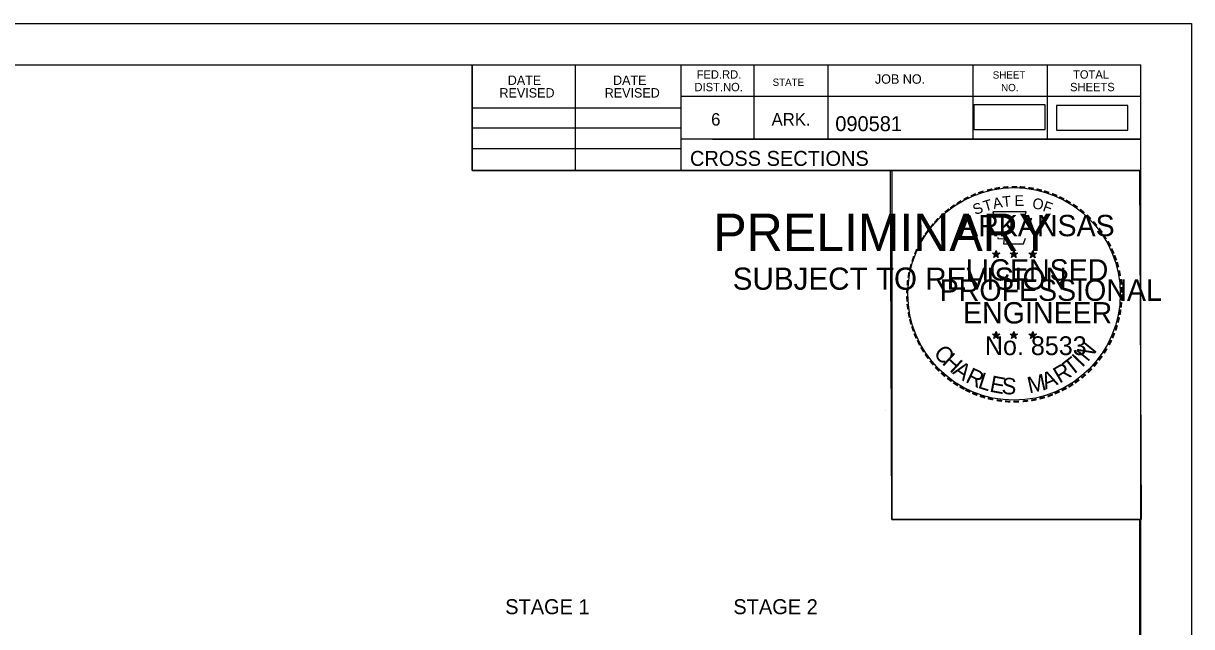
# Model space of a CAD drawing. Extents: x 1322838 to 1324533, y 339903 to 351025.
# Drawn here: x 1323757.2 to 1323866.6, y 349262.1 to 349318.6 of the extents above; entities that cross this region are included whole.
import ezdxf

# ---------------------------------------------------------------- set-up
doc = ezdxf.new("R2010")
doc.units = 0
for name, color, linetype in [('R_Axis Annot', 7, 'Continuous'), ('R_Border', 7, 'Continuous'), ('R_Border PE', 7, 'Continuous'), ('R_Border Prem', 7, 'Continuous'), ('R_Drive', 7, 'Continuous'), ('R_No Plot', 7, 'Continuous')]:
    doc.layers.add(name, color=color, linetype=linetype)

msp = doc.modelspace()

# ---------------------------------------------------------------- linework, layer by layer
at = {"layer": 'R_Border'}
for p, q in [((1323545.72, 349314.68), (1323861.9, 349314.68)), ((1323799.26, 349304.8), (1323799.26, 349314.68)), ((1323808.94, 349304.8), (1323808.94, 349314.68)), ((1323818.8, 349314.68), (1323818.8, 349304.8)), ((1323825.64, 349314.68), (1323825.64, 349307.74)), ((1323832.58, 349314.68), (1323832.58, 349307.74)), ((1323846.16, 349314.68), (1323846.16, 349307.74)), ((1323853.1, 349314.68), (1323853.1, 349307.74)), ((1323861.9, 349109.22), (1323861.9, 349314.68)), ((1323861.9, 349311.74), (1323818.8, 349311.74)), ((1323861.9, 349311.76), (1323861.9, 349311.76)), ((1323799.26, 349310.66), (1323818.8, 349310.66)), ((1323799.26, 349308.8), (1323818.8, 349308.8)), ((1323861.9, 349307.74), (1323818.8, 349307.74)), ((1323821.76, 349307.74), (1323861.9, 349307.74)), ((1323799.26, 349306.86), (1323818.8, 349306.86)), ((1323861.9, 349304.8), (1323799.26, 349304.8))]:
    msp.add_line(p, q, dxfattribs=at)
at = {"layer": 'R_Border PE'}
for p, q in [((1323847.98, 349297.05), (1323848.33, 349296.94)), ((1323847.98, 349297.05), (1323848.23, 349297.01)), ((1323847.98, 349297.05), (1323848.22, 349296.93)), ((1323848.11, 349296.65), (1323848.33, 349296.94)), ((1323848.11, 349296.65), (1323848.24, 349296.89)), ((1323848.11, 349296.65), (1323848.33, 349296.86)), ((1323848.33, 349297.31), (1323848.29, 349297.06)), ((1323848.33, 349296.94), (1323848.33, 349297.31)), ((1323848.33, 349297.31), (1323848.38, 349297.06)), ((1323848.68, 349297.05), (1323848.33, 349296.94)), ((1323848.54, 349296.65), (1323848.33, 349296.94)), ((1323848.54, 349296.65), (1323848.33, 349296.86)), ((1323848.68, 349297.05), (1323848.39, 349297)), ((1323848.54, 349296.65), (1323848.41, 349296.94)), ((1323848.68, 349297.05), (1323848.47, 349296.95)), ((1323849.65, 349297.05), (1323850, 349296.94)), ((1323849.65, 349297.05), (1323849.9, 349297.01)), ((1323849.65, 349297.05), (1323849.89, 349296.93)), ((1323849.78, 349296.65), (1323850, 349296.94)), ((1323849.78, 349296.65), (1323849.91, 349296.89)), ((1323849.78, 349296.65), (1323850, 349296.86)), ((1323850, 349297.31), (1323849.96, 349297.06)), ((1323850, 349296.94), (1323850, 349297.31)), ((1323850, 349297.31), (1323850.05, 349297.06)), ((1323850.35, 349297.05), (1323850, 349296.94)), ((1323850.21, 349296.65), (1323850, 349296.94)), ((1323850.21, 349296.65), (1323850, 349296.86)), ((1323850.35, 349297.05), (1323850.06, 349297)), ((1323850.21, 349296.65), (1323850.08, 349296.94)), ((1323850.35, 349297.05), (1323850.14, 349296.95)), ((1323851.41, 349297.04), (1323851.76, 349296.93)), ((1323851.41, 349297.04), (1323851.67, 349297)), ((1323851.41, 349297.04), (1323851.65, 349296.92)), ((1323851.55, 349296.63), (1323851.76, 349296.93)), ((1323851.55, 349296.63), (1323851.67, 349296.88)), ((1323851.55, 349296.63), (1323851.76, 349296.85)), ((1323851.76, 349297.3), (1323851.72, 349297.04)), ((1323851.76, 349296.93), (1323851.76, 349297.3)), ((1323851.76, 349297.3), (1323851.81, 349297.05)), ((1323852.11, 349297.04), (1323851.76, 349296.93)), ((1323851.98, 349296.63), (1323851.76, 349296.93)), ((1323851.98, 349296.63), (1323851.76, 349296.85)), ((1323852.11, 349297.04), (1323851.82, 349296.99)), ((1323851.98, 349296.63), (1323851.84, 349296.92)), ((1323852.11, 349297.04), (1323851.91, 349296.94)), ((1323847.98, 349289.48), (1323848.33, 349289.37)), ((1323847.98, 349289.48), (1323848.23, 349289.44)), ((1323847.98, 349289.48), (1323848.21, 349289.36)), ((1323848.11, 349289.07), (1323848.33, 349289.37)), ((1323848.11, 349289.07), (1323848.24, 349289.32)), ((1323848.11, 349289.07), (1323848.32, 349289.29)), ((1323848.33, 349289.73), (1323848.28, 349289.48)), ((1323848.54, 349289.07), (1323848.32, 349289.29)), ((1323848.33, 349289.37), (1323848.33, 349289.73)), ((1323848.33, 349289.73), (1323848.37, 349289.48)), ((1323848.67, 349289.48), (1323848.33, 349289.37)), ((1323848.54, 349289.07), (1323848.33, 349289.37)), ((1323848.67, 349289.48), (1323848.39, 349289.43)), ((1323848.54, 349289.07), (1323848.4, 349289.36)), ((1323848.67, 349289.48), (1323848.47, 349289.38)), ((1323849.65, 349289.48), (1323849.99, 349289.37)), ((1323849.65, 349289.48), (1323849.9, 349289.44)), ((1323849.65, 349289.48), (1323849.88, 349289.36)), ((1323849.78, 349289.07), (1323849.99, 349289.37)), ((1323849.78, 349289.07), (1323849.9, 349289.32)), ((1323849.78, 349289.07), (1323849.99, 349289.29)), ((1323849.99, 349289.73), (1323849.95, 349289.48)), ((1323849.99, 349289.37), (1323849.99, 349289.73)), ((1323849.99, 349289.73), (1323850.04, 349289.48)), ((1323850.34, 349289.48), (1323849.99, 349289.37)), ((1323850.21, 349289.07), (1323849.99, 349289.37)), ((1323850.21, 349289.07), (1323849.99, 349289.29)), ((1323850.34, 349289.48), (1323850.06, 349289.43)), ((1323850.21, 349289.07), (1323850.07, 349289.36)), ((1323850.34, 349289.48), (1323850.14, 349289.38)), ((1323851.41, 349289.47), (1323851.76, 349289.36)), ((1323851.41, 349289.47), (1323851.67, 349289.43)), ((1323851.41, 349289.47), (1323851.65, 349289.35)), ((1323851.55, 349289.06), (1323851.76, 349289.36)), ((1323851.55, 349289.06), (1323851.67, 349289.31)), ((1323851.55, 349289.06), (1323851.76, 349289.28)), ((1323851.76, 349289.72), (1323851.72, 349289.47)), ((1323851.76, 349289.36), (1323851.76, 349289.72)), ((1323851.76, 349289.72), (1323851.81, 349289.47)), ((1323852.11, 349289.47), (1323851.76, 349289.36)), ((1323851.97, 349289.06), (1323851.76, 349289.36)), ((1323851.97, 349289.06), (1323851.76, 349289.28)), ((1323852.11, 349289.47), (1323851.82, 349289.42)), ((1323851.97, 349289.06), (1323851.84, 349289.35)), ((1323852.11, 349289.47), (1323851.9, 349289.37))]:
    msp.add_line(p, q, dxfattribs=at)
for points in [[(1323848.02, 349300.93), (1323848.29, 349300.1)], [(1323851.53, 349300.01), (1323851.67, 349300.29), (1323850.99, 349300.27), (1323851.14, 349300.93), (1323848.02, 349300.93)], [(1323848.51, 349298.51), (1323848.51, 349298.42), (1323849.08, 349298.4), (1323849.02, 349297.93), (1323850.89, 349297.93), (1323851.09, 349298.47)], [(1323848.33, 349297.31), (1323848.54, 349296.65), (1323847.98, 349297.05), (1323848.68, 349297.05), (1323848.11, 349296.65), (1323848.33, 349297.31)], [(1323850, 349297.31), (1323850.21, 349296.65), (1323849.65, 349297.05), (1323850.35, 349297.05), (1323849.78, 349296.65), (1323850, 349297.31)], [(1323851.76, 349297.3), (1323851.98, 349296.63), (1323851.41, 349297.04), (1323852.11, 349297.04), (1323851.55, 349296.63), (1323851.76, 349297.3)], [(1323848.33, 349289.73), (1323848.54, 349289.07), (1323847.98, 349289.48), (1323848.67, 349289.48), (1323848.11, 349289.07), (1323848.33, 349289.73)], [(1323849.99, 349289.73), (1323850.21, 349289.07), (1323849.65, 349289.48), (1323850.34, 349289.48), (1323849.78, 349289.07), (1323849.99, 349289.73)], [(1323851.76, 349289.72), (1323851.97, 349289.06), (1323851.41, 349289.47), (1323852.11, 349289.47), (1323851.55, 349289.06), (1323851.76, 349289.72)]]:
    msp.add_lwpolyline(points, dxfattribs=at)
for centre, radius in [((1323848.33, 349296.94), 0.172), ((1323848.33, 349296.94), 0.145), ((1323848.33, 349296.94), 0.116), ((1323848.33, 349296.94), 0.0991), ((1323848.33, 349296.94), 0.0747), ((1323848.33, 349296.94), 0.0495), ((1323848.33, 349296.94), 0.0296), ((1323850, 349296.94), 0.172), ((1323850, 349296.94), 0.145), ((1323850, 349296.94), 0.116), ((1323850, 349296.94), 0.0991), ((1323850, 349296.94), 0.0747), ((1323850, 349296.94), 0.0495), ((1323850, 349296.94), 0.0296), ((1323851.76, 349296.93), 0.172), ((1323851.76, 349296.93), 0.145), ((1323851.76, 349296.93), 0.116), ((1323851.76, 349296.93), 0.0991), ((1323851.76, 349296.93), 0.0747), ((1323851.76, 349296.93), 0.0495), ((1323851.76, 349296.93), 0.0296), ((1323848.32, 349289.37), 0.172), ((1323848.32, 349289.37), 0.145), ((1323848.32, 349289.37), 0.116), ((1323848.32, 349289.37), 0.0991), ((1323848.32, 349289.37), 0.0747), ((1323848.32, 349289.37), 0.0495), ((1323848.32, 349289.37), 0.0296), ((1323849.99, 349289.37), 0.172), ((1323849.99, 349289.37), 0.145), ((1323849.99, 349289.37), 0.116), ((1323849.99, 349289.37), 0.0991), ((1323849.99, 349289.37), 0.0747), ((1323849.99, 349289.37), 0.0495), ((1323849.99, 349289.37), 0.0296), ((1323851.76, 349289.36), 0.172), ((1323851.76, 349289.36), 0.145), ((1323851.76, 349289.36), 0.116), ((1323851.76, 349289.36), 0.0991), ((1323851.76, 349289.36), 0.0747), ((1323851.76, 349289.36), 0.0495), ((1323851.76, 349289.36), 0.0296)]:
    msp.add_circle(centre, radius, dxfattribs=at)
at = {"layer": 'R_Drive'}
for points in [[(1323846.25, 349308.65), (1323852.94, 349308.65), (1323852.94, 349310.96), (1323846.25, 349310.96)], [(1323854, 349308.57), (1323860.68, 349308.57), (1323860.68, 349310.88), (1323854, 349310.88)]]:
    msp.add_lwpolyline(points, close=True, dxfattribs=at)
at = {"layer": 'R_No Plot'}
for p, q in [((1323533.31, 349318.57), (1323866.65, 349318.57)), ((1323837.93, 349282.34), (1323837.93, 349282.34))]:
    msp.add_line(p, q, dxfattribs=at)
for points in [[(1323533.31, 349318.57), (1323866.65, 349318.57), (1323866.65, 349105.24), (1323533.31, 349105.24)], [(1323779.64, 349314.68), (1323799.26, 349314.68), (1323799.26, 349304.8), (1323815.37, 349304.8), (1323838.57, 349304.8), (1323838.57, 349272.13), (1323861.77, 349272.13), (1323861.9, 349109.22), (1323545.72, 349109.22), (1323545.72, 349314.68)], [(1323838.43, 349304.8), (1323861.77, 349304.8), (1323861.91, 349272.13), (1323838.57, 349272.13)]]:
    msp.add_lwpolyline(points, close=True, dxfattribs=at)
msp.add_circle((1323850.01, 349293.24), 9.95, dxfattribs=at)

# ---------------------------------------------------------------- texts
at = {"layer": 'R_Axis Annot'}
for s, p in [('STAGE 1', (1323802.35, 349263.25)), ('STAGE 2', (1323823.72, 349263.25))]:
    msp.add_text(s, height=1.4, dxfattribs=at).set_placement(p)
at = {"layer": 'R_Border'}
for s, height, p in [('FED.RD.', 0.782, (1323820.28, 349313.4)), ('SHEET', 0.684, (1323848.02, 349313.4)), ('TOTAL', 0.782, (1323855.54, 349313.4)), ('DATE', 0.879, (1323802.59, 349312.81)), ('DATE', 0.879, (1323812.45, 349312.81)), ('DIST.NO.', 0.782, (1323820.08, 349312.22)), ('STATE', 0.684, (1323827.4, 349312.72)), ('JOB NO.', 0.879, (1323836.98, 349312.92)), ('SHEETS', 0.782, (1323855.26, 349312.22)), ('REVISED', 0.879, (1323801.81, 349311.63)), ('REVISED', 0.879, (1323811.67, 349311.63)), ('NO.', 0.684, (1323848.8, 349312.22)), ('6', 1.17, (1323821.64, 349309)), ('ARK.', 1.172, (1323827.3, 349309)), ('090581', 1.4, (1323833.27, 349308.48)), ('CROSS SECTIONS', 1.4, (1323819.66, 349305.23))]:
    msp.add_text(s, height=height, rotation=360, dxfattribs=at).set_placement(p)
at = {"layer": 'R_Border PE'}
for s, height, rotation, p in [('-', 1.6, 13.6301, (1323847.52, 349302.3)), ('-', 1.6, 10.2193, (1323848.2, 349302.46)), ('-', 1.6, 5.8968, (1323848.93, 349302.57)), ('-', 1.6, 0.1862, (1323849.7, 349302.64)), ('-', 1.6, 357.743, (1323850.42, 349302.63)), ('-', 1.6, 352.1617, (1323851.17, 349302.57)), ('-', 1.6, 347.2049, (1323851.88, 349302.46)), ('-', 1.6, 34.0636, (1323844.91, 349301.1)), ('-', 1.6, 28.7918, (1323845.5, 349301.47)), ('-', 1.6, 24.3072, (1323846.14, 349301.79)), ('-', 1.6, 19.1761, (1323846.77, 349302.06)), ('T', 1, 16.4036, (1323847.29, 349300.94)), ('A', 1, 11.2132, (1323848.12, 349301.19)), ('T', 1, 6.0228, (1323848.97, 349301.36)), ('E', 1, 0.8323, (1323850.07, 349301.47)), ('O', 1, 350.4515, (1323851.67, 349301.26)), ('-', 1.6, 342.3362, (1323852.52, 349302.31)), ('-', 1.6, 337.8551, (1323853.25, 349302.08)), ('-', 1.6, 334.1211, (1323853.89, 349301.81)), ('-', 1.6, 329.6409, (1323854.46, 349301.53)), ('-', 1.6, 38.9507, (1323843.85, 349300.33)), ('-', 1.6, 36.2317, (1323844.33, 349300.71)), ('S', 1, 21.594, (1323846.38, 349300.61)), ('F', 1, 340.0707, (1323852.63, 349301.03)), ('-', 1.6, 325.8627, (1323855.11, 349301.17)), ('-', 1.6, 320.5297, (1323855.72, 349300.74)), ('-', 1.6, 50.6142, (1323842.57, 349298.95)), ('-', 1.6, 48.423, (1323842.97, 349299.43)), ('-', 1.6, 42.9622, (1323843.42, 349299.91)), ('ARKANSAS', 2, 360, (1323844.87, 349298.64)), ('-', 1.6, 315.5786, (1323856.32, 349300.25)), ('-', 1.6, 309.8797, (1323856.89, 349299.7)), ('-', 1.6, 58.0706, (1323841.83, 349297.85)), ('-', 1.6, 54.2325, (1323842.15, 349298.38)), ('-', 1.6, 306.6522, (1323857.41, 349299.1)), ('-', 1.4, 303.6753, (1323857.9, 349298.53)), ('-', 1.6, 62.8713, (1323841.52, 349297.24)), ('-', 1.6, 299.6684, (1323858.22, 349297.93)), ('-', 1.6, 72.3945, (1323841.04, 349296)), ('-', 1.6, 67.7743, (1323841.26, 349296.63)), ('DWB', 0.01, 360, (1323848.32, 349296.94)), ('DWB', 0.01, 360, (1323849.99, 349296.94)), ('DWB', 0.01, 360, (1323851.75, 349296.93)), ('-', 1.6, 294.6628, (1323858.54, 349297.31)), ('-', 1.6, 290.5728, (1323858.8, 349296.74)), ('-', 1.6, 75.461, (1323840.84, 349295.29)), ('LICENSED', 2, 360, (1323845.47, 349294.49)), ('-', 1.6, 285.1233, (1323859.03, 349296.16)), ('-', 1.6, 280.5493, (1323859.23, 349295.42)), ('-', 1.6, 85.1863, (1323840.63, 349293.88)), ('-', 1.6, 81.2013, (1323840.71, 349294.57)), ('PROFESSIONAL', 2, 360, (1323843.05, 349292.59)), ('-', 1.6, 276.5962, (1323859.39, 349294.65)), ('-', 1.6, 89.0622, (1323840.61, 349293.18)), ('-', 1.6, 274.3301, (1323859.45, 349293.93)), ('-', 1.6, 94.1959, (1323840.64, 349292.46)), ('-', 1.6, 98.9479, (1323840.72, 349291.79)), ('ENGINEER', 2, 360, (1323845.24, 349290.47)), ('-', 1.6, 263.5172, (1323859.47, 349292.63)), ('-', 1.6, 269.9407, (1323859.49, 349293.29)), ('-', 1.6, 101.7149, (1323840.85, 349291.06)), ('-', 1.6, 255.7626, (1323859.29, 349291.3)), ('-', 1.6, 260.9953, (1323859.4, 349291.97)), ('-', 1.6, 105.4578, (1323841.01, 349290.46)), ('-', 1.6, 109.0874, (1323841.23, 349289.83)), ('-', 1.6, 252.8681, (1323859.11, 349290.58)), ('-', 1.6, 114.0643, (1323841.48, 349289.23)), ('-', 1.6, 115.7289, (1323841.79, 349288.62)), ('No. 8533', 1.757, 360, (1323847.28, 349287.51)), ('DWB', 0.01, 360, (1323848.31, 349289.36)), ('DWB', 0.01, 360, (1323849.98, 349289.37)), ('DWB', 0.01, 360, (1323851.75, 349289.36)), ('-', 1.6, 244.6197, (1323858.62, 349289.27)), ('-', 1.6, 247.8887, (1323858.88, 349289.9)), ('-', 1.6, 120.4471, (1323842.14, 349288.03)), ('C', 1.54, 309.9548, (1323842.4, 349287.66)), ('N', 1.54, 50.7834, (1323856.91, 349286.81)), ('-', 1.6, 239.0712, (1323858.23, 349288.52)), ('-', 1.6, 125.8934, (1323842.55, 349287.47)), ('-', 1.6, 130.7181, (1323843.01, 349286.92)), ('H', 1.54, 317.3873, (1323843.19, 349286.72)), ('A', 1.54, 325.5578, (1323844.18, 349285.82)), ('T', 1.54, 38.428, (1323855.38, 349285.48)), ('I', 1.54, 46.3033, (1323856.39, 349286.29)), ('-', 1.6, 231.2538, (1323857.39, 349287.3)), ('-', 1.6, 233.8452, (1323857.82, 349287.87)), ('-', 1.6, 134.2238, (1323843.53, 349286.37)), ('-', 1.6, 138.9338, (1323844.05, 349285.91)), ('R', 1.54, 334.3187, (1323845.38, 349285.02)), ('L', 1.54, 342.194, (1323846.55, 349284.46)), ('M', 1.54, 12.4404, (1323851.44, 349283.91)), ('A', 1.54, 21.7918, (1323852.94, 349284.27)), ('R', 1.54, 30.5528, (1323854.27, 349284.82)), ('-', 1.6, 221.0851, (1323856.39, 349286.23)), ('-', 1.6, 225.7653, (1323856.92, 349286.74)), ('-', 1.6, 144.6463, (1323844.61, 349285.5)), ('-', 1.6, 148.0898, (1323845.17, 349285.13)), ('-', 1.6, 151.5704, (1323845.75, 349284.81)), ('E', 1.54, 349.3312, (1323847.66, 349284.1)), ('S', 1.54, 356.4684, (1323848.82, 349283.88)), ('-', 1.6, 207.3568, (1323854.75, 349285.02)), ('-', 1.6, 212.2491, (1323855.31, 349285.37)), ('-', 1.6, 215.7363, (1323855.84, 349285.76)), ('-', 1.6, 154.6002, (1323846.27, 349284.56)), ('-', 1.6, 158.5612, (1323846.89, 349284.3)), ('-', 1.6, 162.7983, (1323847.58, 349284.09)), ('-', 1.6, 167.5555, (1323848.29, 349283.93)), ('-', 1.6, 191.2858, (1323852.1, 349283.99)), ('-', 1.6, 195.4743, (1323852.83, 349284.19)), ('-', 1.6, 200.7184, (1323853.51, 349284.43)), ('-', 1.6, 204.2516, (1323854.13, 349284.71)), ('-', 1.6, 173.1155, (1323849.07, 349283.82)), ('-', 1.6, 176.5183, (1323849.81, 349283.76)), ('-', 1.6, 181.5918, (1323850.56, 349283.78)), ('-', 1.6, 185.8167, (1323851.37, 349283.86))]:
    msp.add_text(s, height=height, rotation=rotation, dxfattribs=at).set_placement(p)
at = {"layer": 'R_Border Prem'}
for s, height, p in [('PRELIMINARY', 3.5, (1323821.85, 349297.26)), ('DWB', 0.01, (1323822.59, 349299.11)), ('SUBJECT TO REVISION', 2.0751, (1323823.66, 349293.63))]:
    msp.add_text(s, height=height, rotation=360, dxfattribs=at).set_placement(p)

doc.saveas('drawing.dxf')
